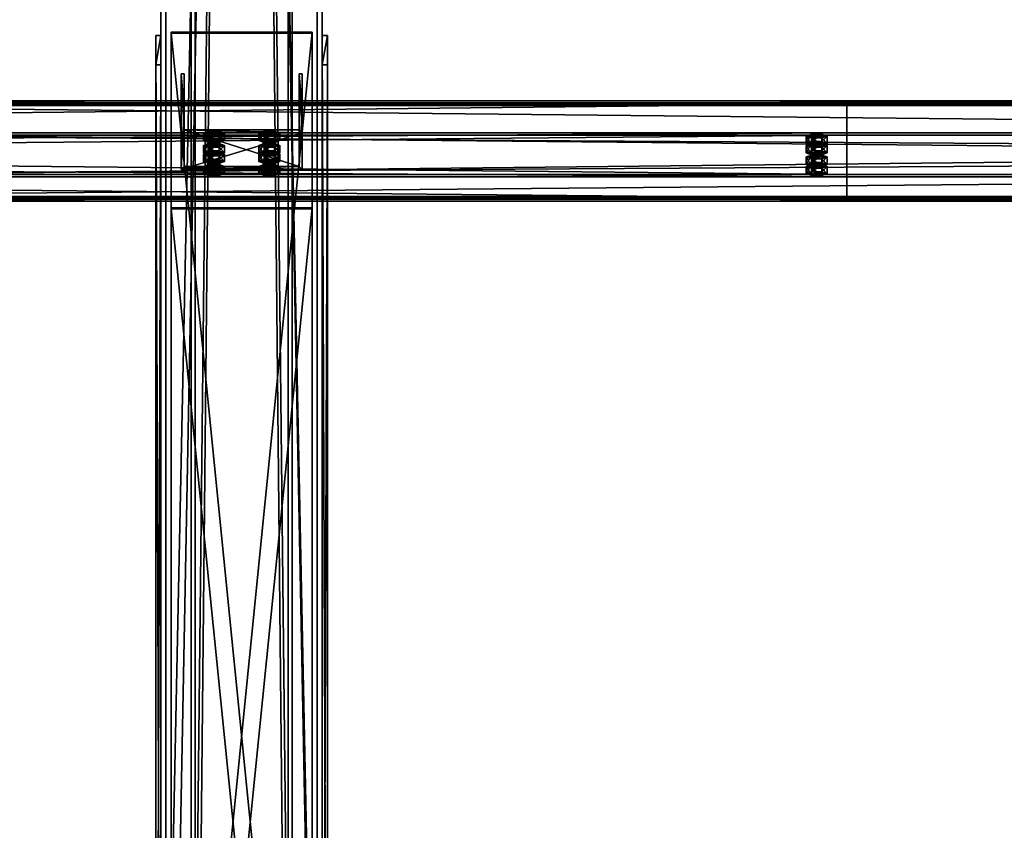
# Model space of a CAD drawing. Header units: millimetres. Extents: x -333 to 67333, y -930 to 39730.
# Tile 329 of 656: x 22080 to 23056, y 789 to 1593. Entities that reach past the tile are written whole.
import ezdxf

# ---------------------------------------------------------------- set-up
doc = ezdxf.new("R2010")
doc.units = ezdxf.units.MM
for name, color, linetype in [('13', 7, 'Continuous'), ('5', 7, 'Continuous'), ('6', 7, 'Continuous'), ('7', 7, 'Continuous'), ('8', 7, 'Continuous'), ('95', 7, 'Continuous')]:
    doc.layers.add(name, color=color, linetype=linetype)

msp = doc.modelspace()

# ---------------------------------------------------------------- meshes
at = {"layer": '13', "color": 30}
mesh = msp.add_polyface(dxfattribs=at)
corners = [(22900.01, 1509.5, 3753.14), (22900.01, 1437.11, 3737.75), (16100.01, 1437.11, 3737.75), (16100.01, 1509.5, 3753.14), (22900.01, 1478.28, 3544.08), (16100.01, 1478.28, 3544.08), (22900.01, 1417.63, 3531.19), (16100.01, 1417.63, 3531.19), (22900.01, 1414.93, 3543.91), (16100.01, 1414.93, 3543.91), (22900.01, 1412.98, 3543.49), (16100.01, 1412.98, 3543.49), (22900.01, 1416.09, 3528.82), (16100.01, 1416.09, 3528.82), (22900.01, 1480.65, 3542.54), (16100.01, 1480.65, 3542.54), (22900.01, 1439.49, 3736.21), (16100.01, 1439.49, 3736.21), (22900.01, 1507.96, 3750.77), (16100.01, 1507.96, 3750.77), (22900.01, 1510.66, 3738.05), (16100.01, 1510.66, 3738.05), (22900.01, 1512.62, 3738.47), (16100.01, 1512.62, 3738.47)]
mesh.append_faces([[corners[k] for k in face] for face in [(0, 2, 3, 3), (1, 5, 2, 2), (4, 7, 5, 5), (6, 9, 7, 7), (8, 11, 9, 9), (10, 13, 11, 11), (12, 15, 13, 13), (14, 17, 15, 15), (16, 19, 17, 17), (18, 21, 19, 19), (20, 23, 21, 21), (22, 3, 23, 23), (8, 12, 10, 10), (20, 0, 22, 22), (3, 21, 23, 23), (11, 7, 9, 9)]], dxfattribs={"vtx0": -1, "color": 30})
mesh.append_faces([[corners[k] for k in face] for face in [(1, 16, 4, 4), (16, 0, 18, 18), (18, 0, 20, 20), (14, 4, 16, 16), (21, 3, 19, 19), (2, 19, 3, 3), (19, 2, 17, 17), (15, 5, 13, 13), (13, 7, 11, 11)]], dxfattribs={"vtx0": -1, "vtx1": -1, "color": 30})
mesh.append_faces([[corners[k] for k in face] for face in [(12, 8, 6, 6), (16, 1, 0, 0), (6, 14, 12, 12), (14, 6, 4, 4), (17, 2, 5, 5), (5, 15, 17, 17), (13, 5, 7, 7)]], dxfattribs={"vtx0": -1, "vtx2": -1, "vtx3": -1, "color": 30})
mesh.append_faces([[corners[k] for k in face] for face in [(0, 1, 2, 2), (1, 4, 5, 5), (4, 6, 7, 7), (6, 8, 9, 9), (8, 10, 11, 11), (10, 12, 13, 13), (12, 14, 15, 15), (14, 16, 17, 17), (16, 18, 19, 19), (18, 20, 21, 21), (20, 22, 23, 23), (22, 0, 3, 3)]], dxfattribs={"vtx2": -1, "vtx3": -1, "color": 30})
mesh = msp.add_polyface(dxfattribs=at)
corners = [(28500.01, 1509.5, 3753.14), (28500.01, 1437.11, 3737.75), (21700.01, 1437.11, 3737.75), (21700.01, 1509.5, 3753.14), (28500.01, 1478.28, 3544.08), (21700.01, 1478.28, 3544.08), (28500.01, 1417.63, 3531.19), (21700.01, 1417.63, 3531.19), (28500.01, 1414.93, 3543.91), (21700.01, 1414.93, 3543.91), (28500.01, 1412.98, 3543.49), (21700.01, 1412.98, 3543.49), (28500.01, 1416.09, 3528.82), (21700.01, 1416.09, 3528.82), (28500.01, 1480.65, 3542.54), (21700.01, 1480.65, 3542.54), (28500.01, 1439.49, 3736.21), (21700.01, 1439.49, 3736.21), (28500.01, 1507.96, 3750.77), (21700.01, 1507.96, 3750.77), (28500.01, 1510.66, 3738.05), (21700.01, 1510.66, 3738.05), (28500.01, 1512.62, 3738.47), (21700.01, 1512.62, 3738.47)]
mesh.append_faces([[corners[k] for k in face] for face in [(0, 2, 3, 3), (1, 5, 2, 2), (4, 7, 5, 5), (6, 9, 7, 7), (8, 11, 9, 9), (10, 13, 11, 11), (12, 15, 13, 13), (14, 17, 15, 15), (16, 19, 17, 17), (18, 21, 19, 19), (20, 23, 21, 21), (22, 3, 23, 23), (8, 12, 10, 10), (20, 0, 22, 22), (11, 7, 9, 9)]], dxfattribs={"vtx0": -1, "color": 30})
mesh.append_faces([[corners[k] for k in face] for face in [(1, 16, 4, 4), (16, 0, 18, 18), (18, 0, 20, 20), (14, 4, 16, 16), (3, 19, 23, 23), (19, 2, 17, 17), (15, 5, 13, 13), (13, 7, 11, 11)]], dxfattribs={"vtx0": -1, "vtx1": -1, "color": 30})
mesh.append_faces([[corners[k] for k in face] for face in [(12, 8, 6, 6), (16, 1, 0, 0), (6, 14, 12, 12), (14, 6, 4, 4), (19, 3, 2, 2), (17, 2, 5, 5), (5, 15, 17, 17), (13, 5, 7, 7)]], dxfattribs={"vtx0": -1, "vtx2": -1, "vtx3": -1, "color": 30})
mesh.append_faces([[corners[k] for k in face] for face in [(21, 23, 19, 19)]], dxfattribs={"vtx1": -1, "color": 30})
mesh.append_faces([[corners[k] for k in face] for face in [(0, 1, 2, 2), (1, 4, 5, 5), (4, 6, 7, 7), (6, 8, 9, 9), (8, 10, 11, 11), (10, 12, 13, 13), (12, 14, 15, 15), (14, 16, 17, 17), (16, 18, 19, 19), (18, 20, 21, 21), (20, 22, 23, 23), (22, 0, 3, 3)]], dxfattribs={"vtx2": -1, "vtx3": -1, "color": 30})
at = {"layer": '5', "color": 131}
mesh = msp.add_polyface(dxfattribs=at)
corners = [(22346, 185.3, 2984), (22254, 185.3, 2984), (22254, 9385, 2984), (22346, 9385, 2984), (22254, 185.3, 3076), (22254, 9385, 3076), (22346, 185.3, 3076), (22346, 9385, 3076), (22350, 185.3, 2980), (22350, 185.3, 3080), (22350, 9385, 3080), (22350, 9385, 2980), (22250, 185.3, 3080), (22250, 9385, 3080), (22250, 185.3, 2980), (22250, 9385, 2980)]
mesh.append_faces([[corners[k] for k in face] for face in [(0, 2, 3, 3), (1, 5, 2, 2), (4, 7, 5, 5), (6, 3, 7, 7), (8, 10, 11, 11), (9, 13, 10, 10), (12, 15, 13, 13), (14, 11, 15, 15)]], dxfattribs={"vtx0": -1, "color": 131})
mesh.append_faces([[corners[k] for k in face] for face in [(9, 6, 12, 12), (6, 8, 0, 0), (0, 8, 1, 1), (12, 4, 14, 14), (4, 12, 6, 6), (14, 1, 8, 8), (11, 3, 15, 15), (3, 10, 7, 7), (7, 10, 5, 5), (15, 2, 13, 13), (2, 15, 3, 3), (13, 5, 10, 10)]], dxfattribs={"vtx0": -1, "vtx1": -1, "color": 131})
mesh.append_faces([[corners[k] for k in face] for face in [(6, 9, 8, 8), (14, 4, 1, 1), (3, 11, 10, 10), (13, 2, 5, 5)]], dxfattribs={"vtx0": -1, "vtx2": -1, "vtx3": -1, "color": 131})
mesh.append_faces([[corners[k] for k in face] for face in [(0, 1, 2, 2), (1, 4, 5, 5), (4, 6, 7, 7), (6, 0, 3, 3), (8, 9, 10, 10), (9, 12, 13, 13), (12, 14, 15, 15), (14, 8, 11, 11)]], dxfattribs={"vtx2": -1, "vtx3": -1, "color": 131})
at = {"layer": '6', "color": 2}
mesh = msp.add_polyface(dxfattribs=at)
corners = [(22225, 7914.78, 4751.68), (22375, 7914.78, 4751.68), (22375, 175.3, 3106.65), (22225, 175.3, 3106.65), (22375, 7883.59, 4898.4), (22375, 25.3, 3228.12), (22225, 7883.59, 4898.4), (22225, 25.3, 3228.12), (22220, 7915.82, 4746.79), (22220, 7882.55, 4903.29), (22220, 20.3, 3232.17), (22220, 180.3, 3102.61), (22380, 7882.55, 4903.29), (22380, 20.3, 3232.17), (22380, 7915.82, 4746.79), (22380, 180.3, 3102.61)]
mesh.append_faces([[corners[k] for k in face] for face in [(0, 2, 3, 3), (1, 5, 2, 2), (4, 7, 5, 5), (6, 3, 7, 7), (8, 10, 11, 11), (9, 13, 10, 10), (12, 15, 13, 13), (14, 11, 15, 15)]], dxfattribs={"vtx0": -1, "color": 2})
mesh.append_faces([[corners[k] for k in face] for face in [(9, 6, 12, 12), (6, 8, 0, 0), (0, 8, 1, 1), (12, 4, 14, 14), (4, 12, 6, 6), (14, 1, 8, 8), (11, 3, 15, 15), (3, 10, 7, 7), (7, 10, 5, 5), (15, 2, 13, 13), (2, 15, 3, 3), (13, 5, 10, 10)]], dxfattribs={"vtx0": -1, "vtx1": -1, "color": 2})
mesh.append_faces([[corners[k] for k in face] for face in [(6, 9, 8, 8), (14, 4, 1, 1), (3, 11, 10, 10), (13, 2, 5, 5)]], dxfattribs={"vtx0": -1, "vtx2": -1, "vtx3": -1, "color": 2})
mesh.append_faces([[corners[k] for k in face] for face in [(0, 1, 2, 2), (1, 4, 5, 5), (4, 6, 7, 7), (6, 0, 3, 3), (8, 9, 10, 10), (9, 12, 13, 13), (12, 14, 15, 15), (14, 8, 11, 11)]], dxfattribs={"vtx2": -1, "vtx3": -1, "color": 2})
at = {"layer": '7', "color": 6}
mesh = msp.add_polyface(dxfattribs=at)
corners = [(22220, 1548.29, 3546.73), (22220, 30.3, 3224.08), (22215, 30.3, 3224.08), (22215, 1548.29, 3546.73), (22220, 30.3, 2985.03), (22215, 30.3, 2985.03), (22220, 170.3, 2985), (22215, 170.3, 2985), (22220, 170.3, 3102.61), (22215, 170.3, 3102.61), (22220, 178.22, 3112.39), (22215, 178.22, 3112.39), (22220, 1577.39, 3409.78), (22215, 1577.39, 3409.78)]
mesh.append_faces([[corners[k] for k in face] for face in [(0, 2, 3, 3), (1, 5, 2, 2), (4, 7, 5, 5), (6, 9, 7, 7), (8, 11, 9, 9), (10, 13, 11, 11), (12, 3, 13, 13), (1, 6, 4, 4), (10, 0, 12, 12), (3, 11, 13, 13), (7, 2, 5, 5)]], dxfattribs={"vtx0": -1, "color": 6})
mesh.append_faces([[corners[k] for k in face] for face in [(6, 1, 8, 8), (8, 1, 10, 10), (11, 2, 9, 9), (9, 2, 7, 7)]], dxfattribs={"vtx0": -1, "vtx1": -1, "color": 6})
mesh.append_faces([[corners[k] for k in face] for face in [(10, 1, 0, 0), (11, 3, 2, 2)]], dxfattribs={"vtx0": -1, "vtx2": -1, "vtx3": -1, "color": 6})
mesh.append_faces([[corners[k] for k in face] for face in [(0, 1, 2, 2), (1, 4, 5, 5), (4, 6, 7, 7), (6, 8, 9, 9), (8, 10, 11, 11), (10, 12, 13, 13), (12, 0, 3, 3)]], dxfattribs={"vtx2": -1, "vtx3": -1, "color": 6})
mesh = msp.add_polyface(dxfattribs=at)
corners = [(22370, 184.26, 3103.45), (22230, 184.26, 3103.45), (22230, 1579.47, 3400), (22370, 1579.47, 3400), (22230, 185.3, 3098.56), (22230, 1580.51, 3395.11), (22370, 185.3, 3098.56), (22370, 1580.51, 3395.11)]
mesh.append_faces([[corners[k] for k in face] for face in [(0, 2, 3, 3), (1, 5, 2, 2), (4, 7, 5, 5), (6, 3, 7, 7), (1, 6, 4, 4), (3, 5, 7, 7)]], dxfattribs={"vtx0": -1, "color": 6})
mesh.append_faces([[corners[k] for k in face] for face in [(0, 1, 2, 2), (1, 4, 5, 5), (4, 6, 7, 7), (6, 0, 3, 3), (1, 0, 6, 6), (3, 2, 5, 5)]], dxfattribs={"vtx2": -1, "vtx3": -1, "color": 6})
mesh = msp.add_polyface(dxfattribs=at)
corners = [(22385, 1548.29, 3546.73), (22385, 30.3, 3224.08), (22380, 30.3, 3224.08), (22380, 1548.29, 3546.73), (22385, 30.3, 2985.03), (22380, 30.3, 2985.03), (22385, 170.3, 2985), (22380, 170.3, 2985), (22385, 170.3, 3102.61), (22380, 170.3, 3102.61), (22385, 178.22, 3112.39), (22380, 178.22, 3112.39), (22385, 1577.39, 3409.78), (22380, 1577.39, 3409.78)]
mesh.append_faces([[corners[k] for k in face] for face in [(0, 2, 3, 3), (1, 5, 2, 2), (4, 7, 5, 5), (6, 9, 7, 7), (8, 11, 9, 9), (10, 13, 11, 11), (12, 3, 13, 13), (1, 6, 4, 4), (10, 0, 12, 12), (3, 11, 13, 13), (7, 2, 5, 5)]], dxfattribs={"vtx0": -1, "color": 6})
mesh.append_faces([[corners[k] for k in face] for face in [(6, 1, 8, 8), (8, 1, 10, 10), (11, 2, 9, 9), (9, 2, 7, 7)]], dxfattribs={"vtx0": -1, "vtx1": -1, "color": 6})
mesh.append_faces([[corners[k] for k in face] for face in [(10, 1, 0, 0), (11, 3, 2, 2)]], dxfattribs={"vtx0": -1, "vtx2": -1, "vtx3": -1, "color": 6})
mesh.append_faces([[corners[k] for k in face] for face in [(0, 1, 2, 2), (1, 4, 5, 5), (4, 6, 7, 7), (6, 8, 9, 9), (8, 10, 11, 11), (10, 12, 13, 13), (12, 0, 3, 3)]], dxfattribs={"vtx2": -1, "vtx3": -1, "color": 6})
mesh = msp.add_polyface(dxfattribs=at)
corners = [(22240.01, 1444.27, 3713.72), (22360.01, 1444.27, 3713.72), (22360.01, 1480.65, 3542.54), (22240.01, 1480.65, 3542.54), (22360.01, 1502.96, 3726.19), (22360.01, 1539.34, 3555.01), (22357.01, 1502.96, 3726.19), (22357.01, 1539.34, 3555.01), (22357.01, 1447.2, 3714.34), (22357.01, 1483.59, 3543.16), (22243.01, 1447.2, 3714.34), (22243.01, 1483.59, 3543.16), (22243.01, 1502.96, 3726.19), (22243.01, 1539.34, 3555.01), (22240.01, 1502.96, 3726.19), (22240.01, 1539.34, 3555.01)]
mesh.append_faces([[corners[k] for k in face] for face in [(0, 2, 3, 3), (1, 5, 2, 2), (4, 7, 5, 5), (6, 9, 7, 7), (8, 11, 9, 9), (10, 13, 11, 11), (12, 15, 13, 13), (14, 3, 15, 15), (12, 0, 14, 14), (7, 2, 5, 5)]], dxfattribs={"vtx0": -1, "color": 6})
mesh.append_faces([[corners[k] for k in face] for face in [(1, 8, 4, 4), (8, 0, 10, 10), (10, 0, 12, 12), (3, 11, 15, 15), (11, 2, 9, 9), (9, 2, 7, 7)]], dxfattribs={"vtx0": -1, "vtx1": -1, "color": 6})
mesh.append_faces([[corners[k] for k in face] for face in [(8, 1, 0, 0), (11, 3, 2, 2)]], dxfattribs={"vtx0": -1, "vtx2": -1, "vtx3": -1, "color": 6})
mesh.append_faces([[corners[k] for k in face] for face in [(6, 4, 8, 8), (13, 15, 11, 11)]], dxfattribs={"vtx1": -1, "color": 6})
mesh.append_faces([[corners[k] for k in face] for face in [(0, 1, 2, 2), (1, 4, 5, 5), (4, 6, 7, 7), (6, 8, 9, 9), (8, 10, 11, 11), (10, 12, 13, 13), (12, 14, 15, 15), (14, 0, 3, 3)]], dxfattribs={"vtx2": -1, "vtx3": -1, "color": 6})
mesh = msp.add_polyface(dxfattribs=at)
corners = [(22370, 19.26, 3237.07), (22230, 19.26, 3237.07), (22230, 1405.26, 3531.72), (22370, 1405.26, 3531.72), (22230, 20.3, 3232.17), (22230, 1406.3, 3526.83), (22370, 20.3, 3232.17), (22370, 1406.3, 3526.83)]
mesh.append_faces([[corners[k] for k in face] for face in [(0, 2, 3, 3), (1, 5, 2, 2), (4, 7, 5, 5), (6, 3, 7, 7), (1, 6, 4, 4), (3, 5, 7, 7)]], dxfattribs={"vtx0": -1, "color": 6})
mesh.append_faces([[corners[k] for k in face] for face in [(0, 1, 2, 2), (1, 4, 5, 5), (4, 6, 7, 7), (6, 0, 3, 3), (1, 0, 6, 6), (3, 2, 5, 5)]], dxfattribs={"vtx2": -1, "vtx3": -1, "color": 6})
at = {"layer": '8', "color": 253}
mesh = msp.add_polyface(dxfattribs=at)
corners = [(27727.93, 397.05, 3192.64), (27693.76, 356.15, 3183.94), (22606.72, 4423.29, 4048.41), (22640.89, 4464.19, 4057.11), (27693.76, 340.77, 3256.33), (22606.72, 4407.91, 4120.8), (27727.93, 381.67, 3265.02), (22640.89, 4448.81, 4129.49), (27729.83, 399.95, 3190.18), (27729.83, 383.31, 3268.44), (22642.79, 4450.45, 4132.91), (22642.79, 4467.09, 4054.65), (27691.86, 337.87, 3258.78), (22604.82, 4405.01, 4123.25), (27691.86, 354.51, 3180.53), (22604.82, 4421.65, 4045)]
mesh.append_faces([[corners[k] for k in face] for face in [(0, 2, 3, 3), (1, 5, 2, 2), (4, 7, 5, 5), (6, 3, 7, 7), (8, 10, 11, 11), (9, 13, 10, 10), (12, 15, 13, 13), (14, 11, 15, 15)]], dxfattribs={"vtx0": -1, "color": 253})
mesh.append_faces([[corners[k] for k in face] for face in [(9, 6, 12, 12), (6, 8, 0, 0), (0, 8, 1, 1), (12, 4, 14, 14), (4, 12, 6, 6), (14, 1, 8, 8), (3, 10, 7, 7), (15, 2, 13, 13)]], dxfattribs={"vtx0": -1, "vtx1": -1, "color": 253})
mesh.append_faces([[corners[k] for k in face] for face in [(6, 9, 8, 8), (14, 4, 1, 1), (11, 3, 2, 2), (3, 11, 10, 10), (7, 10, 13, 13), (2, 15, 11, 11), (13, 2, 5, 5), (13, 5, 7, 7)]], dxfattribs={"vtx0": -1, "vtx2": -1, "vtx3": -1, "color": 253})
mesh.append_faces([[corners[k] for k in face] for face in [(0, 1, 2, 2), (1, 4, 5, 5), (4, 6, 7, 7), (6, 0, 3, 3), (8, 9, 10, 10), (9, 12, 13, 13), (12, 14, 15, 15), (14, 8, 11, 11)]], dxfattribs={"vtx2": -1, "vtx3": -1, "color": 253})
at = {"layer": '95', "color": 20}
mesh = msp.add_polyface(dxfattribs=at)
corners = [(22266.51, 1468.3, 3591.03), (22267.31, 1473.81, 3589.14), (22266.51, 1473.19, 3592.07), (22267.31, 1468.92, 3588.1), (22269.51, 1469.38, 3585.95), (22269.51, 1474.27, 3586.99), (22272.51, 1469.55, 3585.16), (22272.51, 1474.44, 3586.2), (22275.51, 1469.38, 3585.95), (22275.51, 1474.27, 3586.99), (22277.71, 1468.92, 3588.1), (22277.71, 1473.81, 3589.14), (22278.51, 1473.19, 3592.07), (22278.51, 1468.3, 3591.03), (22277.71, 1472.57, 3595.01), (22267.31, 1467.68, 3593.97), (22267.31, 1472.57, 3595.01), (22269.51, 1472.11, 3597.15), (22275.51, 1472.11, 3597.15), (22272.51, 1471.94, 3597.94), (22262.12, 1473.19, 3592.07), (22267.31, 1475.06, 3583.27), (22267.31, 1482.4, 3584.83), (22262.12, 1480.53, 3593.63), (22277.71, 1475.06, 3583.27), (22277.71, 1482.4, 3584.83), (22282.9, 1473.19, 3592.07), (22282.9, 1480.53, 3593.63), (22277.71, 1471.32, 3600.88), (22277.71, 1478.66, 3602.43), (22267.31, 1471.32, 3600.88), (22267.31, 1478.66, 3602.43)]
mesh.append_faces([[corners[k] for k in face] for face in [(0, 1, 2, 2), (3, 5, 1, 1), (4, 7, 5, 5), (6, 9, 7, 7), (8, 11, 9, 9), (10, 12, 11, 11), (13, 14, 12, 12), (15, 2, 16, 16), (17, 18, 19, 19), (9, 5, 7, 7), (20, 22, 23, 23), (21, 25, 22, 22), (24, 27, 25, 25), (26, 29, 27, 27), (28, 31, 29, 29), (30, 23, 31, 31), (21, 26, 24, 24), (28, 20, 30, 30), (23, 29, 31, 31), (27, 22, 25, 25)]], dxfattribs={"vtx0": -1, "color": 20})
mesh.append_faces([[corners[k] for k in face] for face in [(18, 16, 14, 14), (14, 2, 12, 12), (12, 1, 11, 11), (11, 5, 9, 9), (26, 20, 28, 28), (29, 23, 27, 27)]], dxfattribs={"vtx0": -1, "vtx1": -1, "color": 20})
mesh.append_faces([[corners[k] for k in face] for face in [(18, 17, 16, 16), (14, 16, 2, 2), (12, 2, 1, 1), (11, 1, 5, 5), (26, 21, 20, 20), (27, 23, 22, 22)]], dxfattribs={"vtx0": -1, "vtx2": -1, "vtx3": -1, "color": 20})
mesh.append_faces([[corners[k] for k in face] for face in [(3, 4, 5, 5), (4, 6, 7, 7), (6, 8, 9, 9), (8, 10, 11, 11), (20, 21, 22, 22), (21, 24, 25, 25), (24, 26, 27, 27), (26, 28, 29, 29), (28, 30, 31, 31), (30, 20, 23, 23)]], dxfattribs={"vtx2": -1, "vtx3": -1, "color": 20})
mesh = msp.add_polyface(dxfattribs=at)
corners = [(22282.9, 1459.74, 3691.45), (22262.12, 1459.74, 3691.45), (22267.31, 1461.61, 3682.64), (22277.71, 1461.61, 3682.64), (22266.51, 1468.3, 3591.03), (22267.31, 1468.92, 3588.1), (22267.31, 1473.81, 3589.14), (22277.71, 1468.92, 3588.1), (22278.51, 1468.3, 3591.03), (22278.51, 1473.19, 3592.07), (22277.71, 1467.68, 3593.97), (22277.71, 1472.57, 3595.01), (22275.51, 1467.22, 3596.12), (22275.51, 1472.11, 3597.15), (22272.51, 1467.05, 3596.9), (22272.51, 1471.94, 3597.94), (22269.51, 1467.22, 3596.12), (22269.51, 1472.11, 3597.15), (22267.31, 1467.68, 3593.97), (22267.31, 1472.57, 3595.01), (22266.51, 1473.19, 3592.07), (22269.51, 1469.38, 3585.95), (22275.51, 1469.38, 3585.95), (22272.51, 1469.55, 3585.16), (22262.12, 1460.96, 3589.47), (22267.31, 1462.84, 3580.67), (22267.31, 1470.17, 3582.23), (22262.12, 1468.3, 3591.03), (22277.71, 1462.84, 3580.67), (22277.71, 1470.17, 3582.23), (22282.9, 1460.96, 3589.47), (22282.9, 1468.3, 3591.03), (22277.71, 1459.09, 3598.28), (22277.71, 1466.43, 3599.84), (22267.31, 1459.09, 3598.28), (22267.31, 1466.43, 3599.84)]
mesh.append_faces([[corners[k] for k in face] for face in [(0, 2, 3, 3), (10, 13, 11, 11), (12, 15, 13, 13), (14, 17, 15, 15), (16, 19, 17, 17), (21, 22, 23, 23), (12, 16, 14, 14), (24, 26, 27, 27), (25, 29, 26, 26), (28, 31, 29, 29), (30, 33, 31, 31), (32, 35, 33, 33), (34, 27, 35, 35), (25, 30, 28, 28), (27, 33, 35, 35), (31, 26, 29, 29)]], dxfattribs={"vtx0": -1, "color": 20})
mesh.append_faces([[corners[k] for k in face] for face in [(22, 21, 7, 7), (7, 5, 8, 8), (8, 4, 10, 10), (10, 18, 12, 12), (33, 27, 31, 31)]], dxfattribs={"vtx0": -1, "vtx1": -1, "color": 20})
mesh.append_faces([[corners[k] for k in face] for face in [(0, 1, 2, 2), (7, 21, 5, 5), (8, 5, 4, 4), (10, 4, 18, 18), (12, 18, 16, 16), (30, 25, 24, 24), (31, 27, 26, 26)]], dxfattribs={"vtx0": -1, "vtx2": -1, "vtx3": -1, "color": 20})
mesh.append_faces([[corners[k] for k in face] for face in [(4, 5, 6, 6), (7, 8, 9, 9), (8, 10, 11, 11), (10, 12, 13, 13), (12, 14, 15, 15), (14, 16, 17, 17), (16, 18, 19, 19), (18, 4, 20, 20), (24, 25, 26, 26), (25, 28, 29, 29), (28, 30, 31, 31), (30, 32, 33, 33), (32, 34, 35, 35), (34, 24, 27, 27)]], dxfattribs={"vtx2": -1, "vtx3": -1, "color": 20})
mesh = msp.add_polyface(dxfattribs=at)
corners = [(22321.51, 1468.3, 3591.03), (22322.31, 1473.81, 3589.14), (22321.51, 1473.19, 3592.07), (22322.31, 1468.92, 3588.1), (22324.51, 1469.38, 3585.95), (22324.51, 1474.27, 3586.99), (22327.51, 1469.55, 3585.16), (22327.51, 1474.44, 3586.2), (22330.51, 1469.38, 3585.95), (22330.51, 1474.27, 3586.99), (22332.71, 1468.92, 3588.1), (22332.71, 1473.81, 3589.14), (22333.51, 1473.19, 3592.07), (22333.51, 1468.3, 3591.03), (22332.71, 1472.57, 3595.01), (22322.31, 1467.68, 3593.97), (22322.31, 1472.57, 3595.01), (22324.51, 1472.11, 3597.15), (22330.51, 1472.11, 3597.15), (22327.51, 1471.94, 3597.94), (22317.12, 1473.19, 3592.07), (22322.31, 1475.06, 3583.27), (22322.31, 1482.4, 3584.83), (22317.12, 1480.53, 3593.63), (22332.71, 1475.06, 3583.27), (22332.71, 1482.4, 3584.83), (22337.9, 1473.19, 3592.07), (22337.9, 1480.53, 3593.63), (22332.71, 1471.32, 3600.88), (22332.71, 1478.66, 3602.43), (22322.31, 1471.32, 3600.88), (22322.31, 1478.66, 3602.43)]
mesh.append_faces([[corners[k] for k in face] for face in [(0, 1, 2, 2), (3, 5, 1, 1), (4, 7, 5, 5), (6, 9, 7, 7), (8, 11, 9, 9), (10, 12, 11, 11), (13, 14, 12, 12), (15, 2, 16, 16), (17, 18, 19, 19), (9, 5, 7, 7), (20, 22, 23, 23), (21, 25, 22, 22), (24, 27, 25, 25), (26, 29, 27, 27), (28, 31, 29, 29), (30, 23, 31, 31), (21, 26, 24, 24), (28, 20, 30, 30), (23, 29, 31, 31), (27, 22, 25, 25)]], dxfattribs={"vtx0": -1, "color": 20})
mesh.append_faces([[corners[k] for k in face] for face in [(18, 16, 14, 14), (14, 2, 12, 12), (12, 1, 11, 11), (11, 5, 9, 9), (26, 20, 28, 28), (29, 23, 27, 27)]], dxfattribs={"vtx0": -1, "vtx1": -1, "color": 20})
mesh.append_faces([[corners[k] for k in face] for face in [(18, 17, 16, 16), (14, 16, 2, 2), (12, 2, 1, 1), (11, 1, 5, 5), (26, 21, 20, 20), (27, 23, 22, 22)]], dxfattribs={"vtx0": -1, "vtx2": -1, "vtx3": -1, "color": 20})
mesh.append_faces([[corners[k] for k in face] for face in [(3, 4, 5, 5), (4, 6, 7, 7), (6, 8, 9, 9), (8, 10, 11, 11), (20, 21, 22, 22), (21, 24, 25, 25), (24, 26, 27, 27), (26, 28, 29, 29), (28, 30, 31, 31), (30, 20, 23, 23)]], dxfattribs={"vtx2": -1, "vtx3": -1, "color": 20})
mesh = msp.add_polyface(dxfattribs=at)
corners = [(22337.9, 1459.74, 3691.45), (22317.12, 1459.74, 3691.45), (22322.31, 1461.61, 3682.64), (22332.71, 1461.61, 3682.64), (22321.51, 1468.3, 3591.03), (22322.31, 1468.92, 3588.1), (22322.31, 1473.81, 3589.14), (22332.71, 1468.92, 3588.1), (22333.51, 1468.3, 3591.03), (22333.51, 1473.19, 3592.07), (22332.71, 1467.68, 3593.97), (22332.71, 1472.57, 3595.01), (22330.51, 1467.22, 3596.12), (22330.51, 1472.11, 3597.15), (22327.51, 1467.05, 3596.9), (22327.51, 1471.94, 3597.94), (22324.51, 1467.22, 3596.12), (22324.51, 1472.11, 3597.15), (22322.31, 1467.68, 3593.97), (22322.31, 1472.57, 3595.01), (22321.51, 1473.19, 3592.07), (22324.51, 1469.38, 3585.95), (22330.51, 1469.38, 3585.95), (22327.51, 1469.55, 3585.16), (22317.12, 1460.96, 3589.47), (22322.31, 1462.84, 3580.67), (22322.31, 1470.17, 3582.23), (22317.12, 1468.3, 3591.03), (22332.71, 1462.84, 3580.67), (22332.71, 1470.17, 3582.23), (22337.9, 1460.96, 3589.47), (22337.9, 1468.3, 3591.03), (22332.71, 1459.09, 3598.28), (22332.71, 1466.43, 3599.84), (22322.31, 1459.09, 3598.28), (22322.31, 1466.43, 3599.84)]
mesh.append_faces([[corners[k] for k in face] for face in [(0, 2, 3, 3), (10, 13, 11, 11), (12, 15, 13, 13), (14, 17, 15, 15), (16, 19, 17, 17), (21, 22, 23, 23), (12, 16, 14, 14), (24, 26, 27, 27), (25, 29, 26, 26), (28, 31, 29, 29), (30, 33, 31, 31), (32, 35, 33, 33), (34, 27, 35, 35), (25, 30, 28, 28), (27, 33, 35, 35), (31, 26, 29, 29)]], dxfattribs={"vtx0": -1, "color": 20})
mesh.append_faces([[corners[k] for k in face] for face in [(22, 21, 7, 7), (7, 5, 8, 8), (8, 4, 10, 10), (10, 18, 12, 12), (33, 27, 31, 31)]], dxfattribs={"vtx0": -1, "vtx1": -1, "color": 20})
mesh.append_faces([[corners[k] for k in face] for face in [(0, 1, 2, 2), (7, 21, 5, 5), (8, 5, 4, 4), (10, 4, 18, 18), (12, 18, 16, 16), (30, 25, 24, 24), (31, 27, 26, 26)]], dxfattribs={"vtx0": -1, "vtx2": -1, "vtx3": -1, "color": 20})
mesh.append_faces([[corners[k] for k in face] for face in [(4, 5, 6, 6), (7, 8, 9, 9), (8, 10, 11, 11), (10, 12, 13, 13), (12, 14, 15, 15), (14, 16, 17, 17), (16, 18, 19, 19), (18, 4, 20, 20), (24, 25, 26, 26), (25, 28, 29, 29), (28, 30, 31, 31), (30, 32, 33, 33), (32, 34, 35, 35), (34, 24, 27, 27)]], dxfattribs={"vtx2": -1, "vtx3": -1, "color": 20})
mesh = msp.add_polyface(dxfattribs=at)
corners = [(22864.01, 1447.51, 3688.85), (22864.81, 1448.13, 3685.91), (22864.81, 1450.09, 3686.33), (22864.01, 1449.47, 3689.26), (22867.01, 1448.59, 3683.76), (22867.01, 1450.55, 3684.18), (22870.01, 1448.76, 3682.98), (22870.01, 1450.71, 3683.39), (22873.01, 1448.59, 3683.76), (22873.01, 1450.55, 3684.18), (22875.21, 1448.13, 3685.91), (22875.21, 1450.09, 3686.33), (22876.01, 1447.51, 3688.85), (22876.01, 1449.47, 3689.26), (22875.21, 1446.89, 3691.78), (22875.21, 1448.84, 3692.2), (22873.01, 1446.43, 3693.93), (22873.01, 1448.39, 3694.35), (22870.01, 1446.26, 3694.72), (22870.01, 1448.22, 3695.13), (22867.01, 1446.43, 3693.93), (22867.01, 1448.39, 3694.35), (22864.81, 1446.89, 3691.78), (22864.81, 1448.84, 3692.2), (22859.62, 1449.47, 3689.26), (22864.81, 1451.34, 3680.46), (22864.81, 1458.67, 3682.02), (22859.62, 1456.8, 3690.82), (22875.21, 1451.34, 3680.46), (22875.21, 1458.67, 3682.02), (22880.4, 1449.47, 3689.26), (22880.4, 1456.8, 3690.82), (22875.21, 1447.59, 3698.07), (22875.21, 1454.93, 3699.63), (22864.81, 1447.59, 3698.07), (22864.81, 1454.93, 3699.63), (22859.62, 1440.17, 3687.29), (22864.81, 1442.04, 3678.48), (22864.81, 1449.38, 3680.04), (22859.62, 1447.51, 3688.85), (22875.21, 1442.04, 3678.48), (22875.21, 1449.38, 3680.04), (22880.4, 1440.17, 3687.29), (22880.4, 1447.51, 3688.85), (22875.21, 1438.3, 3696.09), (22875.21, 1445.64, 3697.65), (22864.81, 1438.3, 3696.09), (22864.81, 1445.64, 3697.65), (22864.01, 1468.3, 3591.03), (22864.81, 1468.92, 3588.1), (22864.81, 1470.88, 3588.51), (22864.01, 1470.26, 3591.45), (22867.01, 1469.38, 3585.95), (22867.01, 1471.34, 3586.37), (22870.01, 1469.55, 3585.16), (22870.01, 1471.5, 3585.58), (22873.01, 1469.38, 3585.95), (22873.01, 1471.34, 3586.37), (22875.21, 1468.92, 3588.1), (22875.21, 1470.88, 3588.51), (22876.01, 1468.3, 3591.03), (22876.01, 1470.26, 3591.45), (22875.21, 1467.68, 3593.97), (22875.21, 1469.63, 3594.38), (22873.01, 1467.22, 3596.12), (22873.01, 1469.18, 3596.53), (22870.01, 1467.05, 3596.9), (22870.01, 1469.01, 3597.32), (22867.01, 1467.22, 3596.12), (22867.01, 1469.18, 3596.53), (22864.81, 1467.68, 3593.97), (22864.81, 1469.63, 3594.38), (22859.62, 1470.26, 3591.45), (22864.81, 1472.13, 3582.64), (22864.81, 1479.46, 3584.2), (22859.62, 1477.59, 3593.01), (22875.21, 1472.13, 3582.64), (22875.21, 1479.46, 3584.2), (22880.4, 1470.26, 3591.45), (22880.4, 1477.59, 3593.01), (22875.21, 1468.39, 3600.25), (22875.21, 1475.72, 3601.81), (22864.81, 1468.39, 3600.25), (22864.81, 1475.72, 3601.81), (22859.62, 1460.96, 3589.47), (22864.81, 1462.84, 3580.67), (22864.81, 1470.17, 3582.23), (22859.62, 1468.3, 3591.03), (22875.21, 1462.84, 3580.67), (22875.21, 1470.17, 3582.23), (22880.4, 1460.96, 3589.47), (22880.4, 1468.3, 3591.03), (22875.21, 1459.09, 3598.28), (22875.21, 1466.43, 3599.84), (22864.81, 1459.09, 3598.28), (22864.81, 1466.43, 3599.84)]
mesh.append_faces([[corners[k] for k in face] for face in [(0, 2, 3, 3), (1, 5, 2, 2), (4, 7, 5, 5), (6, 9, 7, 7), (8, 11, 9, 9), (10, 13, 11, 11), (12, 15, 13, 13), (14, 17, 15, 15), (16, 19, 17, 17), (18, 21, 19, 19), (20, 23, 21, 21), (22, 3, 23, 23), (4, 8, 6, 6), (16, 20, 18, 18), (21, 17, 19, 19), (9, 5, 7, 7), (24, 26, 27, 27), (25, 29, 26, 26), (28, 31, 29, 29), (30, 33, 31, 31), (32, 35, 33, 33), (34, 27, 35, 35), (25, 30, 28, 28), (32, 24, 34, 34), (27, 33, 35, 35), (31, 26, 29, 29), (36, 38, 39, 39), (37, 41, 38, 38), (40, 43, 41, 41), (42, 45, 43, 43), (44, 47, 45, 45), (46, 39, 47, 47), (37, 42, 40, 40), (44, 36, 46, 46), (39, 45, 47, 47), (43, 38, 41, 41), (48, 50, 51, 51), (49, 53, 50, 50), (52, 55, 53, 53), (54, 57, 55, 55), (56, 59, 57, 57), (58, 61, 59, 59), (60, 63, 61, 61), (62, 65, 63, 63), (64, 67, 65, 65), (66, 69, 67, 67), (68, 71, 69, 69), (70, 51, 71, 71), (52, 56, 54, 54), (64, 68, 66, 66), (69, 65, 67, 67), (57, 53, 55, 55), (72, 74, 75, 75), (73, 77, 74, 74), (76, 79, 77, 77), (78, 81, 79, 79), (80, 83, 81, 81), (82, 75, 83, 83), (73, 78, 76, 76), (80, 72, 82, 82), (75, 81, 83, 83), (79, 74, 77, 77), (84, 86, 87, 87), (85, 89, 86, 86), (88, 91, 89, 89), (90, 93, 91, 91), (92, 95, 93, 93), (94, 87, 95, 95), (85, 90, 88, 88), (92, 84, 94, 94), (87, 93, 95, 95), (91, 86, 89, 89)]], dxfattribs={"vtx0": -1, "color": 20})
mesh.append_faces([[corners[k] for k in face] for face in [(8, 4, 10, 10), (10, 1, 12, 12), (12, 0, 14, 14), (14, 22, 16, 16), (17, 23, 15, 15), (15, 3, 13, 13), (13, 2, 11, 11), (11, 5, 9, 9), (30, 24, 32, 32), (33, 27, 31, 31), (42, 36, 44, 44), (45, 39, 43, 43), (56, 52, 58, 58), (58, 49, 60, 60), (60, 48, 62, 62), (62, 70, 64, 64), (65, 71, 63, 63), (63, 51, 61, 61), (61, 50, 59, 59), (59, 53, 57, 57), (78, 72, 80, 80), (81, 75, 79, 79), (90, 84, 92, 92), (93, 87, 91, 91)]], dxfattribs={"vtx0": -1, "vtx1": -1, "color": 20})
mesh.append_faces([[corners[k] for k in face] for face in [(10, 4, 1, 1), (12, 1, 0, 0), (14, 0, 22, 22), (16, 22, 20, 20), (17, 21, 23, 23), (15, 23, 3, 3), (13, 3, 2, 2), (11, 2, 5, 5), (30, 25, 24, 24), (31, 27, 26, 26), (42, 37, 36, 36), (43, 39, 38, 38), (58, 52, 49, 49), (60, 49, 48, 48), (62, 48, 70, 70), (64, 70, 68, 68), (65, 69, 71, 71), (63, 71, 51, 51), (61, 51, 50, 50), (59, 50, 53, 53), (78, 73, 72, 72), (79, 75, 74, 74), (90, 85, 84, 84), (91, 87, 86, 86)]], dxfattribs={"vtx0": -1, "vtx2": -1, "vtx3": -1, "color": 20})
mesh.append_faces([[corners[k] for k in face] for face in [(0, 1, 2, 2), (1, 4, 5, 5), (4, 6, 7, 7), (6, 8, 9, 9), (8, 10, 11, 11), (10, 12, 13, 13), (12, 14, 15, 15), (14, 16, 17, 17), (16, 18, 19, 19), (18, 20, 21, 21), (20, 22, 23, 23), (22, 0, 3, 3), (24, 25, 26, 26), (25, 28, 29, 29), (28, 30, 31, 31), (30, 32, 33, 33), (32, 34, 35, 35), (34, 24, 27, 27), (36, 37, 38, 38), (37, 40, 41, 41), (40, 42, 43, 43), (42, 44, 45, 45), (44, 46, 47, 47), (46, 36, 39, 39), (48, 49, 50, 50), (49, 52, 53, 53), (52, 54, 55, 55), (54, 56, 57, 57), (56, 58, 59, 59), (58, 60, 61, 61), (60, 62, 63, 63), (62, 64, 65, 65), (64, 66, 67, 67), (66, 68, 69, 69), (68, 70, 71, 71), (70, 48, 51, 51), (72, 73, 74, 74), (73, 76, 77, 77), (76, 78, 79, 79), (78, 80, 81, 81), (80, 82, 83, 83), (82, 72, 75, 75), (84, 85, 86, 86), (85, 88, 89, 89), (88, 90, 91, 91), (90, 92, 93, 93), (92, 94, 95, 95), (94, 84, 87, 87)]], dxfattribs={"vtx2": -1, "vtx3": -1, "color": 20})
mesh = msp.add_polyface(dxfattribs=at)
corners = [(22266.51, 1447.51, 3688.85), (22267.31, 1453.02, 3686.95), (22266.51, 1452.4, 3689.89), (22267.31, 1448.13, 3685.91), (22269.51, 1448.59, 3683.76), (22269.51, 1453.48, 3684.8), (22272.51, 1448.76, 3682.98), (22272.51, 1453.65, 3684.02), (22275.51, 1448.59, 3683.76), (22275.51, 1453.48, 3684.8), (22277.71, 1448.13, 3685.91), (22277.71, 1453.02, 3686.95), (22278.51, 1452.4, 3689.89), (22278.51, 1447.51, 3688.85), (22277.71, 1451.78, 3692.82), (22267.31, 1446.89, 3691.78), (22267.31, 1451.78, 3692.82), (22269.51, 1451.32, 3694.97), (22275.51, 1451.32, 3694.97), (22272.51, 1451.15, 3695.76), (22262.12, 1452.4, 3689.89), (22267.31, 1454.27, 3681.08), (22267.31, 1461.61, 3682.64), (22262.12, 1459.74, 3691.45), (22277.71, 1454.27, 3681.08), (22277.71, 1461.61, 3682.64), (22282.9, 1452.4, 3689.89), (22282.9, 1459.74, 3691.45), (22277.71, 1450.53, 3698.69), (22277.71, 1457.87, 3700.25), (22267.31, 1450.53, 3698.69), (22267.31, 1457.87, 3700.25), (22282.9, 1460.96, 3589.47), (22262.12, 1460.96, 3589.47), (22277.71, 1459.09, 3598.28), (22267.31, 1459.09, 3598.28)]
mesh.append_faces([[corners[k] for k in face] for face in [(0, 1, 2, 2), (3, 5, 1, 1), (4, 7, 5, 5), (6, 9, 7, 7), (8, 11, 9, 9), (10, 12, 11, 11), (13, 14, 12, 12), (15, 2, 16, 16), (17, 18, 19, 19), (9, 5, 7, 7), (20, 22, 23, 23), (21, 25, 22, 22), (24, 27, 25, 25), (26, 29, 27, 27), (28, 31, 29, 29), (30, 23, 31, 31), (21, 26, 24, 24), (28, 20, 30, 30), (23, 29, 31, 31), (34, 33, 35, 35)]], dxfattribs={"vtx0": -1, "color": 20})
mesh.append_faces([[corners[k] for k in face] for face in [(18, 16, 14, 14), (14, 2, 12, 12), (12, 1, 11, 11), (11, 5, 9, 9), (26, 20, 28, 28), (29, 23, 27, 27), (32, 33, 34, 34)]], dxfattribs={"vtx0": -1, "vtx1": -1, "color": 20})
mesh.append_faces([[corners[k] for k in face] for face in [(18, 17, 16, 16), (14, 16, 2, 2), (12, 2, 1, 1), (11, 1, 5, 5), (26, 21, 20, 20)]], dxfattribs={"vtx0": -1, "vtx2": -1, "vtx3": -1, "color": 20})
mesh.append_faces([[corners[k] for k in face] for face in [(3, 4, 5, 5), (4, 6, 7, 7), (6, 8, 9, 9), (8, 10, 11, 11), (20, 21, 22, 22), (21, 24, 25, 25), (24, 26, 27, 27), (26, 28, 29, 29), (28, 30, 31, 31), (30, 20, 23, 23)]], dxfattribs={"vtx2": -1, "vtx3": -1, "color": 20})
mesh = msp.add_polyface(dxfattribs=at)
corners = [(22321.51, 1447.51, 3688.85), (22322.31, 1453.02, 3686.95), (22321.51, 1452.4, 3689.89), (22322.31, 1448.13, 3685.91), (22324.51, 1448.59, 3683.76), (22324.51, 1453.48, 3684.8), (22327.51, 1448.76, 3682.98), (22327.51, 1453.65, 3684.02), (22330.51, 1448.59, 3683.76), (22330.51, 1453.48, 3684.8), (22332.71, 1448.13, 3685.91), (22332.71, 1453.02, 3686.95), (22333.51, 1452.4, 3689.89), (22333.51, 1447.51, 3688.85), (22332.71, 1451.78, 3692.82), (22322.31, 1446.89, 3691.78), (22322.31, 1451.78, 3692.82), (22324.51, 1451.32, 3694.97), (22330.51, 1451.32, 3694.97), (22327.51, 1451.15, 3695.76), (22317.12, 1452.4, 3689.89), (22322.31, 1454.27, 3681.08), (22322.31, 1461.61, 3682.64), (22317.12, 1459.74, 3691.45), (22332.71, 1454.27, 3681.08), (22332.71, 1461.61, 3682.64), (22337.9, 1452.4, 3689.89), (22337.9, 1459.74, 3691.45), (22332.71, 1450.53, 3698.69), (22332.71, 1457.87, 3700.25), (22322.31, 1450.53, 3698.69), (22322.31, 1457.87, 3700.25), (22337.9, 1460.96, 3589.47), (22317.12, 1460.96, 3589.47), (22332.71, 1459.09, 3598.28), (22322.31, 1459.09, 3598.28)]
mesh.append_faces([[corners[k] for k in face] for face in [(0, 1, 2, 2), (3, 5, 1, 1), (4, 7, 5, 5), (6, 9, 7, 7), (8, 11, 9, 9), (10, 12, 11, 11), (13, 14, 12, 12), (15, 2, 16, 16), (17, 18, 19, 19), (9, 5, 7, 7), (20, 22, 23, 23), (21, 25, 22, 22), (24, 27, 25, 25), (26, 29, 27, 27), (28, 31, 29, 29), (30, 23, 31, 31), (21, 26, 24, 24), (28, 20, 30, 30), (23, 29, 31, 31), (34, 33, 35, 35)]], dxfattribs={"vtx0": -1, "color": 20})
mesh.append_faces([[corners[k] for k in face] for face in [(18, 16, 14, 14), (14, 2, 12, 12), (12, 1, 11, 11), (11, 5, 9, 9), (26, 20, 28, 28), (29, 23, 27, 27), (32, 33, 34, 34)]], dxfattribs={"vtx0": -1, "vtx1": -1, "color": 20})
mesh.append_faces([[corners[k] for k in face] for face in [(18, 17, 16, 16), (14, 16, 2, 2), (12, 2, 1, 1), (11, 1, 5, 5), (26, 21, 20, 20)]], dxfattribs={"vtx0": -1, "vtx2": -1, "vtx3": -1, "color": 20})
mesh.append_faces([[corners[k] for k in face] for face in [(3, 4, 5, 5), (4, 6, 7, 7), (6, 8, 9, 9), (8, 10, 11, 11), (20, 21, 22, 22), (21, 24, 25, 25), (24, 26, 27, 27), (26, 28, 29, 29), (28, 30, 31, 31), (30, 20, 23, 23)]], dxfattribs={"vtx2": -1, "vtx3": -1, "color": 20})
mesh = msp.add_polyface(dxfattribs=at)
corners = [(22266.51, 1447.51, 3688.85), (22267.31, 1448.13, 3685.91), (22267.31, 1453.02, 3686.95), (22277.71, 1448.13, 3685.91), (22278.51, 1447.51, 3688.85), (22278.51, 1452.4, 3689.89), (22277.71, 1446.89, 3691.78), (22277.71, 1451.78, 3692.82), (22275.51, 1446.43, 3693.93), (22275.51, 1451.32, 3694.97), (22272.51, 1446.26, 3694.72), (22272.51, 1451.15, 3695.76), (22269.51, 1446.43, 3693.93), (22269.51, 1451.32, 3694.97), (22267.31, 1446.89, 3691.78), (22267.31, 1451.78, 3692.82), (22266.51, 1452.4, 3689.89), (22269.51, 1448.59, 3683.76), (22275.51, 1448.59, 3683.76), (22272.51, 1448.76, 3682.98), (22262.12, 1440.17, 3687.29), (22267.31, 1442.04, 3678.48), (22267.31, 1449.38, 3680.04), (22262.12, 1447.51, 3688.85), (22277.71, 1442.04, 3678.48), (22277.71, 1449.38, 3680.04), (22282.9, 1440.17, 3687.29), (22282.9, 1447.51, 3688.85), (22277.71, 1438.3, 3696.09), (22277.71, 1445.64, 3697.65), (22267.31, 1438.3, 3696.09), (22267.31, 1445.64, 3697.65)]
mesh.append_faces([[corners[k] for k in face] for face in [(6, 9, 7, 7), (8, 11, 9, 9), (10, 13, 11, 11), (12, 15, 13, 13), (17, 18, 19, 19), (8, 12, 10, 10), (20, 22, 23, 23), (21, 25, 22, 22), (24, 27, 25, 25), (26, 29, 27, 27), (28, 31, 29, 29), (30, 23, 31, 31), (21, 26, 24, 24), (28, 20, 30, 30), (23, 29, 31, 31), (27, 22, 25, 25)]], dxfattribs={"vtx0": -1, "color": 20})
mesh.append_faces([[corners[k] for k in face] for face in [(18, 17, 3, 3), (3, 1, 4, 4), (4, 0, 6, 6), (6, 14, 8, 8), (26, 20, 28, 28), (29, 23, 27, 27)]], dxfattribs={"vtx0": -1, "vtx1": -1, "color": 20})
mesh.append_faces([[corners[k] for k in face] for face in [(3, 17, 1, 1), (4, 1, 0, 0), (6, 0, 14, 14), (8, 14, 12, 12), (26, 21, 20, 20), (27, 23, 22, 22)]], dxfattribs={"vtx0": -1, "vtx2": -1, "vtx3": -1, "color": 20})
mesh.append_faces([[corners[k] for k in face] for face in [(0, 1, 2, 2), (3, 4, 5, 5), (4, 6, 7, 7), (6, 8, 9, 9), (8, 10, 11, 11), (10, 12, 13, 13), (12, 14, 15, 15), (14, 0, 16, 16), (20, 21, 22, 22), (21, 24, 25, 25), (24, 26, 27, 27), (26, 28, 29, 29), (28, 30, 31, 31), (30, 20, 23, 23)]], dxfattribs={"vtx2": -1, "vtx3": -1, "color": 20})
mesh = msp.add_polyface(dxfattribs=at)
corners = [(22321.51, 1447.51, 3688.85), (22322.31, 1448.13, 3685.91), (22322.31, 1453.02, 3686.95), (22332.71, 1448.13, 3685.91), (22333.51, 1447.51, 3688.85), (22333.51, 1452.4, 3689.89), (22332.71, 1446.89, 3691.78), (22332.71, 1451.78, 3692.82), (22330.51, 1446.43, 3693.93), (22330.51, 1451.32, 3694.97), (22327.51, 1446.26, 3694.72), (22327.51, 1451.15, 3695.76), (22324.51, 1446.43, 3693.93), (22324.51, 1451.32, 3694.97), (22322.31, 1446.89, 3691.78), (22322.31, 1451.78, 3692.82), (22321.51, 1452.4, 3689.89), (22324.51, 1448.59, 3683.76), (22330.51, 1448.59, 3683.76), (22327.51, 1448.76, 3682.98), (22317.12, 1440.17, 3687.29), (22322.31, 1442.04, 3678.48), (22322.31, 1449.38, 3680.04), (22317.12, 1447.51, 3688.85), (22332.71, 1442.04, 3678.48), (22332.71, 1449.38, 3680.04), (22337.9, 1440.17, 3687.29), (22337.9, 1447.51, 3688.85), (22332.71, 1438.3, 3696.09), (22332.71, 1445.64, 3697.65), (22322.31, 1438.3, 3696.09), (22322.31, 1445.64, 3697.65)]
mesh.append_faces([[corners[k] for k in face] for face in [(6, 9, 7, 7), (8, 11, 9, 9), (10, 13, 11, 11), (12, 15, 13, 13), (17, 18, 19, 19), (8, 12, 10, 10), (20, 22, 23, 23), (21, 25, 22, 22), (24, 27, 25, 25), (26, 29, 27, 27), (28, 31, 29, 29), (30, 23, 31, 31), (21, 26, 24, 24), (28, 20, 30, 30), (23, 29, 31, 31), (27, 22, 25, 25)]], dxfattribs={"vtx0": -1, "color": 20})
mesh.append_faces([[corners[k] for k in face] for face in [(18, 17, 3, 3), (3, 1, 4, 4), (4, 0, 6, 6), (6, 14, 8, 8), (26, 20, 28, 28), (29, 23, 27, 27)]], dxfattribs={"vtx0": -1, "vtx1": -1, "color": 20})
mesh.append_faces([[corners[k] for k in face] for face in [(3, 17, 1, 1), (4, 1, 0, 0), (6, 0, 14, 14), (8, 14, 12, 12), (26, 21, 20, 20), (27, 23, 22, 22)]], dxfattribs={"vtx0": -1, "vtx2": -1, "vtx3": -1, "color": 20})
mesh.append_faces([[corners[k] for k in face] for face in [(0, 1, 2, 2), (3, 4, 5, 5), (4, 6, 7, 7), (6, 8, 9, 9), (8, 10, 11, 11), (10, 12, 13, 13), (12, 14, 15, 15), (14, 0, 16, 16), (20, 21, 22, 22), (21, 24, 25, 25), (24, 26, 27, 27), (26, 28, 29, 29), (28, 30, 31, 31), (30, 20, 23, 23)]], dxfattribs={"vtx2": -1, "vtx3": -1, "color": 20})

doc.saveas('drawing.dxf')
